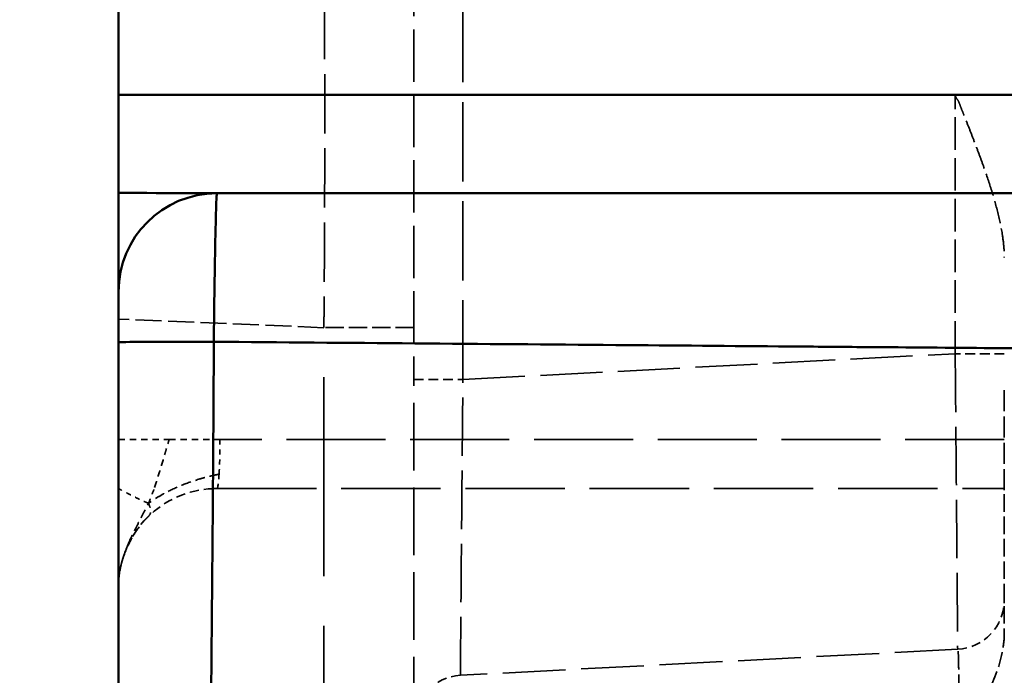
# Model space of a CAD drawing. Header units: millimetres. Extents: x 3278 to 6066, y 2420 to 4375.
# Tile 633 of 656: x 5336 to 5356, y 4208 to 4222. Entities that reach past the tile are written whole.
import ezdxf

# ---------------------------------------------------------------- set-up
doc = ezdxf.new("R2010")
doc.units = ezdxf.units.MM
doc.linetypes.add('DASHED', pattern=[0.2067, 0.1654, -0.0413])
for name, color, linetype, lineweight in [('AM_5', 3, 'Continuous', 25), ('Sichtbare Kanten(DIN)', 7, 'Continuous', 50), ('Sichtbare tangentiale Kanten(DIN)', 7, 'Continuous', 50), ('Verdeckte Kanten(DIN)', 7, 'DASHED', 35), ('Verdeckte tangentiale Kanten(DIN)', 7, 'DASHED', 35)]:
    doc.layers.add(name, color=color, linetype=linetype, lineweight=lineweight)
doc.styles.get("Standard").update_dxf_attribs({"font": 'ISOCP.SHX'})
doc.dimstyles.new('Standard$0', dxfattribs={"dimtxt": 0.18, "dimasz": 0.18, "dimexe": 0.18, "dimexo": 0.0625, "dimgap": 0.09, "dimtad": 0, "dimtih": 1, "dimtoh": 1, "dimdec": 4, "dimzin": 0, "dimdsep": 46, "dimtxsty": 'STANDARD', "dimcen": 0.09, "dimadec": 0, "dimazin": 0, "dimtfac": 1, "dimtdec": 4, "dimtofl": 0, "dimtmove": 0, "dimatfit": 3, "dimfxl": 1, "dimtolj": 1, "dimtzin": 0, "dimarcsym": 0})

# ---------------------------------------------------------------- blocks, each defined once
blk = doc.blocks.new('*D33')
at = {"layer": 'AM_5', "color": 0, "lineweight": -2, "transparency": 16777216}
for p, q in [((5338.341, 4235.228), (5308.192, 4235.228)), ((5308.372, 4233.428), (5308.372, 3736.745)), ((5308.372, 3212.967), (5308.372, 3709.65)), ((5338.341, 3211.167), (5308.192, 3211.167))]:
    blk.add_line(p, q, dxfattribs=at)
at = {"layer": 'AM_5', "color": 0, "transparency": 16777216}
for points in [[(5308.072, 4233.428), (5308.672, 4233.428), (5308.372, 4235.228)], [(5308.072, 3212.967), (5308.672, 3212.967), (5308.372, 3211.167)]]:
    blk.add_solid(points, dxfattribs=at)
at = {"layer": 'Defpoints', "color": 0, "transparency": 16777216}
for p in [(5338.404, 4235.228), (5308.372, 3211.167), (5338.404, 3211.167)]:
    blk.add_point(p, dxfattribs=at)
at = {"layer": 'AM_5', "color": 0, "transparency": 16777216, "insert": (5308.372, 3723.198), "char_height": 10, "attachment_point": 5, "rotation": 90}
blk.add_mtext('\\A1;102,5', dxfattribs=at)

msp = doc.modelspace()

# ---------------------------------------------------------------- linework, layer by layer
at = {"layer": 'Sichtbare Kanten(DIN)'}
for p, q in [((5338.404, 4235.228), (5338.404, 4220.228)), ((5338.404, 4218.236), (5338.404, 4220.228)), ((5338.404, 4218.236), (5338.404, 4216.228))]:
    msp.add_line(p, q, dxfattribs=at)
for centre, radius, start, end in [((5340.404, 4216.228), 2, 90, 180), ((5340.404, 4210.233), 1.995, 92.33, 92.3305)]:
    msp.add_arc(centre, radius, start, end, dxfattribs=at)
msp.add_ellipse((5341.479, 4220.228), major_axis=(33.544, 0), ratio=0.059624, start_param=4.62059, end_param=4.712389, dxfattribs=at)
for points, knots in [([(5338.404, 4215.202), (5338.404, 4215.218), (5338.404, 4215.235), (5338.404, 4215.251), (5338.404, 4215.268), (5338.404, 4215.285), (5338.404, 4215.301), (5338.404, 4215.334), (5338.404, 4215.367), (5338.404, 4215.4), (5338.404, 4215.466), (5338.404, 4215.531), (5338.404, 4215.593), (5338.404, 4215.692), (5338.404, 4215.785), (5338.404, 4215.866), (5338.404, 4215.887), (5338.404, 4215.908), (5338.404, 4215.928), (5338.404, 4216.023), (5338.404, 4216.099), (5338.404, 4216.15), (5338.404, 4216.176), (5338.404, 4216.196), (5338.404, 4216.209), (5338.404, 4216.216), (5338.404, 4216.221), (5338.404, 4216.224), (5338.404, 4216.225), (5338.404, 4216.227), (5338.404, 4216.227), (5338.404, 4216.228), (5338.404, 4216.228), (5338.404, 4216.228)], [0, 0, 0, 0, 0.050457, 0.050457, 0.050457, 0.100916, 0.100916, 0.100916, 0.201826, 0.201826, 0.201826, 0.403564, 0.403564, 0.403564, 0.722411, 0.722411, 0.722411, 0.806375, 0.806375, 0.806375, 1.209021, 1.209021, 1.209021, 1.410895, 1.410895, 1.410895, 1.511868, 1.511868, 1.511868, 1.562349, 1.562349, 1.562349, 1.612819, 1.612819, 1.612819, 1.612819]), ([(5338.404, 4215.202), (5338.404, 4214.683), (5338.404, 4214.165), (5338.404, 4213.644), (5338.404, 4213.126), (5338.404, 4212.605), (5338.404, 4212.086), (5338.404, 4211.041), (5338.404, 4210.004), (5338.404, 4208.97), (5338.404, 4207.298), (5338.404, 4205.632), (5338.404, 4203.954), (5338.404, 4203.549), (5338.404, 4203.144), (5338.404, 4202.739), (5338.404, 4200.662), (5338.404, 4198.585), (5338.404, 4196.508), (5338.404, 4194.43), (5338.404, 4192.354), (5338.404, 4190.277)], [0, 0, 0, 0, 1.556925, 1.556925, 1.556925, 3.102501, 3.102501, 3.102501, 6.214947, 6.214947, 6.214947, 11.248315, 11.248315, 11.248315, 12.46337, 12.46337, 12.46337, 18.693947, 18.693947, 18.693947, 24.92661, 24.92661, 24.92661, 24.92661])]:
    msp.add_open_spline(points, degree=3, knots=knots, dxfattribs=at)
at = {"layer": 'Sichtbare tangentiale Kanten(DIN)'}
msp.add_line((5338.404, 4220.228), (5771.408, 4220.228), dxfattribs=at)
msp.add_ellipse((5340.404, 4215.202), major_axis=(-2, 0), ratio=0.004777, start_param=4.743902, end_param=6.283182, dxfattribs=at)
for points, knots in [([(5340.404, 4218.228), (5340.403, 4218.227), (5340.403, 4218.226), (5340.402, 4218.224), (5340.402, 4218.222), (5340.401, 4218.218), (5340.4, 4218.213), (5340.399, 4218.203), (5340.398, 4218.189), (5340.397, 4218.17), (5340.395, 4218.131), (5340.392, 4218.074), (5340.389, 4217.998), (5340.389, 4217.983), (5340.388, 4217.966), (5340.388, 4217.949), (5340.383, 4217.8), (5340.378, 4217.595), (5340.372, 4217.345), (5340.371, 4217.287), (5340.37, 4217.226), (5340.369, 4217.163), (5340.364, 4216.925), (5340.36, 4216.655), (5340.355, 4216.367), (5340.355, 4216.329), (5340.354, 4216.29), (5340.354, 4216.252), (5340.351, 4216.105), (5340.349, 4215.954), (5340.348, 4215.8), (5340.346, 4215.704), (5340.345, 4215.606), (5340.344, 4215.507), (5340.343, 4215.458), (5340.343, 4215.409), (5340.342, 4215.36), (5340.342, 4215.31), (5340.341, 4215.261), (5340.341, 4215.211)], [0.000002, 0.000002, 0.000002, 0.000002, 0.148252, 0.148252, 0.148252, 0.296493, 0.296493, 0.296493, 0.592978, 0.592978, 0.592978, 1.186225, 1.186225, 1.186225, 1.30979, 1.30979, 1.30979, 2.372441, 2.372441, 2.372441, 2.61958, 2.61958, 2.61958, 3.558667, 3.558667, 3.558667, 3.682245, 3.682245, 3.682245, 4.151875, 4.151875, 4.151875, 4.448395, 4.448395, 4.448395, 4.596653, 4.596653, 4.596653, 4.744905, 4.744905, 4.744905, 4.744905]), ([(5716.8, 4218.228), (5715.094, 4218.228), (5713.388, 4218.228), (5711.682, 4218.228), (5709.977, 4218.228), (5708.271, 4218.228), (5706.565, 4218.228), (5706.056, 4218.228), (5705.547, 4218.228), (5705.038, 4218.228), (5703.841, 4218.228), (5702.645, 4218.228), (5701.448, 4218.228), (5699.743, 4218.228), (5698.037, 4218.228), (5696.331, 4218.228), (5695.313, 4218.228), (5694.294, 4218.228), (5693.276, 4218.228), (5692.588, 4218.228), (5691.901, 4218.228), (5691.213, 4218.228), (5686.093, 4218.228), (5680.973, 4218.228), (5675.853, 4218.228), (5674.145, 4218.228), (5672.438, 4218.228), (5670.73, 4218.228), (5670.404, 4218.228), (5670.078, 4218.228), (5669.752, 4218.228), (5668.37, 4218.228), (5666.988, 4218.228), (5665.606, 4218.228), (5663.898, 4218.228), (5662.189, 4218.228), (5660.481, 4218.228), (5658.772, 4218.228), (5657.064, 4218.228), (5655.355, 4218.228), (5653.646, 4218.228), (5651.937, 4218.228), (5650.229, 4218.228), (5648.52, 4218.228), (5646.811, 4218.228), (5645.102, 4218.228), (5641.685, 4218.228), (5638.267, 4218.228), (5634.85, 4218.228), (5633.141, 4218.228), (5631.432, 4218.228), (5629.724, 4218.228), (5628.015, 4218.228), (5626.306, 4218.228), (5624.597, 4218.228), (5623.965, 4218.228), (5623.333, 4218.228), (5622.701, 4218.228), (5621.625, 4218.228), (5620.548, 4218.228), (5619.471, 4218.228), (5617.763, 4218.228), (5616.054, 4218.228), (5614.345, 4218.228), (5612.636, 4218.228), (5610.928, 4218.228), (5609.219, 4218.228), (5607.51, 4218.228), (5605.801, 4218.228), (5604.092, 4218.228), (5602.383, 4218.228), (5600.674, 4218.228), (5598.966, 4218.228), (5597.257, 4218.228), (5595.548, 4218.228), (5593.839, 4218.228), (5592.13, 4218.228), (5590.421, 4218.228), (5588.712, 4218.228), (5587.003, 4218.228), (5585.294, 4218.228), (5583.585, 4218.228), (5581.877, 4218.228), (5580.168, 4218.228), (5578.459, 4218.228), (5577.523, 4218.228), (5576.586, 4218.228), (5575.649, 4218.228), (5574.878, 4218.228), (5574.106, 4218.228), (5573.335, 4218.228), (5559.676, 4218.228), (5546.017, 4218.228), (5532.358, 4218.228), (5531.104, 4218.228), (5529.85, 4218.228), (5528.596, 4218.228), (5528.144, 4218.228), (5527.691, 4218.228), (5527.239, 4218.228), (5525.532, 4218.228), (5523.826, 4218.228), (5522.12, 4218.228), (5520.414, 4218.228), (5518.708, 4218.228), (5517.003, 4218.228), (5515.297, 4218.228), (5513.592, 4218.228), (5511.886, 4218.228), (5510.181, 4218.228), (5508.476, 4218.228), (5506.771, 4218.228), (5505.067, 4218.228), (5503.362, 4218.228), (5501.657, 4218.228), (5499.953, 4218.228), (5498.249, 4218.228), (5496.545, 4218.228), (5494.841, 4218.228), (5493.137, 4218.228), (5491.434, 4218.228), (5489.73, 4218.228), (5488.027, 4218.228), (5486.324, 4218.228), (5484.73, 4218.228), (5483.136, 4218.228), (5481.542, 4218.228), (5481.433, 4218.228), (5481.324, 4218.228), (5481.215, 4218.228), (5479.512, 4218.228), (5477.809, 4218.228), (5476.106, 4218.228), (5470.999, 4218.228), (5465.892, 4218.228), (5460.785, 4218.228), (5459.862, 4218.228), (5458.938, 4218.228), (5458.014, 4218.228), (5457.236, 4218.228), (5456.459, 4218.228), (5455.681, 4218.228), (5453.98, 4218.228), (5452.279, 4218.228), (5450.578, 4218.228), (5447.177, 4218.228), (5443.776, 4218.228), (5440.375, 4218.228), (5438.676, 4218.228), (5436.976, 4218.228), (5435.276, 4218.228), (5435.013, 4218.228), (5434.749, 4218.228), (5434.486, 4218.228), (5433.05, 4218.228), (5431.614, 4218.228), (5430.178, 4218.228), (5428.479, 4218.228), (5426.78, 4218.228), (5425.081, 4218.228), (5423.382, 4218.228), (5421.683, 4218.228), (5419.984, 4218.228), (5418.285, 4218.228), (5416.586, 4218.228), (5414.887, 4218.228), (5413.577, 4218.228), (5412.267, 4218.228), (5410.957, 4218.228), (5410.568, 4218.228), (5410.179, 4218.228), (5409.79, 4218.228), (5408.092, 4218.228), (5406.393, 4218.228), (5404.694, 4218.228), (5399.597, 4218.228), (5394.5, 4218.228), (5389.403, 4218.228), (5388.745, 4218.228), (5388.087, 4218.228), (5387.429, 4218.228), (5386.388, 4218.228), (5385.346, 4218.228), (5384.305, 4218.228), (5382.606, 4218.228), (5380.906, 4218.228), (5379.206, 4218.228), (5378.026, 4218.228), (5376.845, 4218.228), (5375.664, 4218.228), (5375.145, 4218.228), (5374.626, 4218.228), (5374.107, 4218.228), (5372.407, 4218.228), (5370.708, 4218.228), (5369.008, 4218.228), (5367.308, 4218.228), (5365.608, 4218.228), (5363.908, 4218.228), (5362.208, 4218.228), (5360.508, 4218.228), (5358.808, 4218.228), (5357.108, 4218.228), (5355.408, 4218.228), (5353.708, 4218.228), (5353.184, 4218.228), (5352.66, 4218.228), (5352.135, 4218.228), (5350.959, 4218.228), (5349.783, 4218.228), (5348.607, 4218.228), (5345.873, 4218.228), (5343.138, 4218.228), (5340.404, 4218.228)], [0, 0, 0, 0, 5.119696, 5.119696, 5.119696, 10.239384, 10.239384, 10.239384, 11.767463, 11.767463, 11.767463, 15.35872, 15.35872, 15.35872, 20.478247, 20.478247, 20.478247, 23.534926, 23.534926, 23.534926, 25.598551, 25.598551, 25.598551, 40.965921, 40.965921, 40.965921, 46.09097, 46.09097, 46.09097, 47.069851, 47.069851, 47.069851, 51.217341, 51.217341, 51.217341, 56.344723, 56.344723, 56.344723, 61.472788, 61.472788, 61.472788, 66.601209, 66.601209, 66.601209, 71.729679, 71.729679, 71.729679, 81.986436, 81.986436, 81.986436, 87.114711, 87.114711, 87.114711, 92.242912, 92.242912, 92.242912, 94.139702, 94.139702, 94.139702, 97.371053, 97.371053, 97.371053, 102.49921, 102.49921, 102.49921, 107.627472, 107.627472, 107.627472, 112.755921, 112.755921, 112.755921, 117.884636, 117.884636, 117.884636, 123.013532, 123.013532, 123.013532, 128.142323, 128.142323, 128.142323, 133.270708, 133.270708, 133.270708, 138.398386, 138.398386, 138.398386, 141.209553, 141.209553, 141.209553, 143.525095, 143.525095, 143.525095, 184.51599, 184.51599, 184.51599, 188.279404, 188.279404, 188.279404, 189.63719, 189.63719, 189.63719, 194.757443, 194.757443, 194.757443, 199.876649, 199.876649, 199.876649, 204.994712, 204.994712, 204.994712, 210.111534, 210.111534, 210.111534, 215.227023, 215.227023, 215.227023, 220.341158, 220.341158, 220.341158, 225.453947, 225.453947, 225.453947, 230.565535, 230.565535, 230.565535, 235.349255, 235.349255, 235.349255, 235.676287, 235.676287, 235.676287, 240.786425, 240.786425, 240.786425, 256.111786, 256.111786, 256.111786, 258.884181, 258.884181, 258.884181, 261.217995, 261.217995, 261.217995, 266.322825, 266.322825, 266.322825, 276.527968, 276.527968, 276.527968, 281.628515, 281.628515, 281.628515, 282.419107, 282.419107, 282.419107, 286.728106, 286.728106, 286.728106, 291.826996, 291.826996, 291.826996, 296.925413, 296.925413, 296.925413, 302.023522, 302.023522, 302.023522, 305.954032, 305.954032, 305.954032, 307.121411, 307.121411, 307.121411, 312.219147, 312.219147, 312.219147, 327.513755, 327.513755, 327.513755, 329.488957, 329.488957, 329.488957, 332.61316, 332.61316, 332.61316, 337.713247, 337.713247, 337.713247, 341.256421, 341.256421, 341.256421, 342.813767, 342.813767, 342.813767, 347.914448, 347.914448, 347.914448, 353.015329, 353.015329, 353.015329, 358.116497, 358.116497, 358.116497, 363.21809, 363.21809, 363.21809, 364.791346, 364.791346, 364.791346, 368.320232, 368.320232, 368.320232, 376.525851, 376.525851, 376.525851, 376.525851]), ([(5340.064, 4190.298), (5340.121, 4194.859), (5340.226, 4202.114), (5340.313, 4210.474), (5340.336, 4214.152), (5340.341, 4215.211)], [49.057246, 49.057246, 49.057246, 49.057246, 62.735435, 70.889135, 73.983751, 73.983751, 73.983751, 73.983751]), ([(5340.341, 4215.211), (5343.063, 4215.189), (5345.785, 4215.167), (5348.508, 4215.144), (5349.683, 4215.135), (5350.859, 4215.125), (5352.034, 4215.116), (5352.558, 4215.112), (5353.082, 4215.107), (5353.607, 4215.103), (5355.306, 4215.09), (5357.005, 4215.076), (5358.705, 4215.062), (5360.401, 4215.049), (5362.098, 4215.035), (5363.794, 4215.022), (5365.496, 4215.008), (5367.198, 4214.994), (5368.9, 4214.98), (5370.599, 4214.966), (5372.299, 4214.952), (5373.998, 4214.938), (5374.517, 4214.933), (5375.035, 4214.929), (5375.554, 4214.924), (5376.735, 4214.914), (5377.915, 4214.904), (5379.095, 4214.894), (5380.794, 4214.879), (5382.493, 4214.863), (5384.192, 4214.848), (5385.233, 4214.839), (5386.274, 4214.829), (5387.315, 4214.82), (5387.972, 4214.814), (5388.63, 4214.808), (5389.288, 4214.802), (5394.383, 4214.756), (5399.477, 4214.71), (5404.571, 4214.666), (5406.269, 4214.652), (5407.967, 4214.637), (5409.665, 4214.623), (5410.053, 4214.62), (5410.442, 4214.617), (5410.831, 4214.614), (5412.14, 4214.603), (5413.449, 4214.592), (5414.758, 4214.582), (5416.456, 4214.569), (5418.154, 4214.556), (5419.852, 4214.543), (5421.55, 4214.53), (5423.248, 4214.517), (5424.946, 4214.505), (5426.644, 4214.493), (5428.343, 4214.481), (5430.041, 4214.469), (5431.476, 4214.459), (5432.911, 4214.449), (5434.346, 4214.44), (5434.609, 4214.438), (5434.873, 4214.436), (5435.136, 4214.434), (5436.835, 4214.423), (5438.534, 4214.412), (5440.232, 4214.401), (5443.631, 4214.38), (5447.03, 4214.359), (5450.429, 4214.339), (5452.129, 4214.329), (5453.829, 4214.319), (5455.53, 4214.31), (5456.307, 4214.306), (5457.084, 4214.301), (5457.861, 4214.297), (5458.785, 4214.292), (5459.708, 4214.287), (5460.632, 4214.282), (5465.736, 4214.255), (5470.84, 4214.23), (5475.944, 4214.205), (5477.646, 4214.197), (5479.348, 4214.189), (5481.05, 4214.182), (5481.159, 4214.181), (5481.268, 4214.181), (5481.377, 4214.18), (5482.97, 4214.173), (5484.564, 4214.166), (5486.157, 4214.159), (5487.86, 4214.151), (5489.562, 4214.144), (5491.265, 4214.136), (5492.968, 4214.129), (5494.67, 4214.122), (5496.373, 4214.115), (5498.077, 4214.107), (5499.78, 4214.1), (5501.484, 4214.093), (5503.187, 4214.086), (5504.891, 4214.08), (5506.595, 4214.073), (5508.299, 4214.066), (5510.004, 4214.059), (5511.708, 4214.053), (5513.413, 4214.046), (5515.117, 4214.039), (5516.822, 4214.033), (5518.527, 4214.026), (5520.232, 4214.02), (5521.937, 4214.014), (5523.642, 4214.007), (5525.348, 4214.001), (5527.053, 4213.995), (5527.505, 4213.993), (5527.958, 4213.992), (5528.41, 4213.99), (5529.663, 4213.986), (5530.917, 4213.981), (5532.17, 4213.977), (5545.823, 4213.929), (5559.476, 4213.886), (5573.128, 4213.851), (5573.899, 4213.849), (5574.67, 4213.847), (5575.442, 4213.845), (5576.378, 4213.842), (5577.314, 4213.84), (5578.25, 4213.838), (5579.958, 4213.834), (5581.666, 4213.83), (5583.374, 4213.826), (5585.082, 4213.822), (5586.79, 4213.818), (5588.498, 4213.814), (5590.206, 4213.81), (5591.914, 4213.807), (5593.622, 4213.804), (5595.331, 4213.8), (5597.039, 4213.797), (5598.747, 4213.794), (5600.455, 4213.791), (5602.163, 4213.788), (5603.871, 4213.785), (5605.579, 4213.782), (5607.287, 4213.779), (5608.995, 4213.777), (5610.703, 4213.774), (5612.411, 4213.772), (5614.119, 4213.77), (5615.827, 4213.767), (5617.535, 4213.765), (5619.243, 4213.764), (5620.319, 4213.762), (5621.395, 4213.761), (5622.471, 4213.76), (5623.103, 4213.76), (5623.735, 4213.759), (5624.366, 4213.759), (5626.074, 4213.757), (5627.782, 4213.756), (5629.49, 4213.755), (5631.198, 4213.754), (5632.906, 4213.753), (5634.614, 4213.752), (5636.322, 4213.751), (5638.029, 4213.751), (5639.737, 4213.751), (5641.445, 4213.75), (5643.153, 4213.75), (5644.861, 4213.751), (5646.569, 4213.751), (5648.277, 4213.751), (5649.985, 4213.752), (5651.693, 4213.752), (5653.401, 4213.753), (5655.109, 4213.754), (5656.816, 4213.755), (5658.524, 4213.757), (5660.232, 4213.758), (5661.939, 4213.76), (5663.647, 4213.762), (5665.355, 4213.764), (5666.736, 4213.766), (5668.117, 4213.767), (5669.498, 4213.769), (5669.824, 4213.77), (5670.15, 4213.77), (5670.476, 4213.771), (5672.183, 4213.774), (5673.89, 4213.777), (5675.596, 4213.78), (5680.714, 4213.789), (5685.832, 4213.801), (5690.949, 4213.816), (5691.637, 4213.818), (5692.324, 4213.82), (5693.011, 4213.822), (5694.029, 4213.825), (5695.047, 4213.828), (5696.065, 4213.831), (5697.77, 4213.837), (5699.475, 4213.843), (5701.179, 4213.849), (5702.375, 4213.853), (5703.571, 4213.858), (5704.767, 4213.862), (5705.276, 4213.864), (5705.785, 4213.866), (5706.294, 4213.868), (5707.999, 4213.875), (5709.704, 4213.882), (5711.409, 4213.89), (5713.113, 4213.897), (5714.816, 4213.905), (5716.521, 4213.912)], [8.341497, 8.341497, 8.341497, 8.341497, 16.514892, 16.514892, 16.514892, 20.043779, 20.043779, 20.043779, 21.617035, 21.617035, 21.617035, 26.718628, 26.718628, 26.718628, 31.811241, 31.811241, 31.811241, 36.920677, 36.920677, 36.920677, 42.021357, 42.021357, 42.021357, 43.578704, 43.578704, 43.578704, 47.121877, 47.121877, 47.121877, 52.221964, 52.221964, 52.221964, 55.346166, 55.346166, 55.346166, 57.321369, 57.321369, 57.321369, 72.615977, 72.615977, 72.615977, 77.713713, 77.713713, 77.713713, 78.881092, 78.881092, 78.881092, 82.811602, 82.811602, 82.811602, 87.909712, 87.909712, 87.909712, 93.008128, 93.008128, 93.008128, 98.107019, 98.107019, 98.107019, 102.416018, 102.416018, 102.416018, 103.20661, 103.20661, 103.20661, 108.307157, 108.307157, 108.307157, 118.512299, 118.512299, 118.512299, 123.61713, 123.61713, 123.61713, 125.950944, 125.950944, 125.950944, 128.723338, 128.723338, 128.723338, 144.048699, 144.048699, 144.048699, 149.158837, 149.158837, 149.158837, 149.485869, 149.485869, 149.485869, 154.269589, 154.269589, 154.269589, 159.381178, 159.381178, 159.381178, 164.493966, 164.493966, 164.493966, 169.608102, 169.608102, 169.608102, 174.723591, 174.723591, 174.723591, 179.840412, 179.840412, 179.840412, 184.958475, 184.958475, 184.958475, 190.077681, 190.077681, 190.077681, 195.197935, 195.197935, 195.197935, 196.55572, 196.55572, 196.55572, 200.319135, 200.319135, 200.319135, 241.310029, 241.310029, 241.310029, 243.625571, 243.625571, 243.625571, 246.436738, 246.436738, 246.436738, 251.564417, 251.564417, 251.564417, 256.692802, 256.692802, 256.692802, 261.821592, 261.821592, 261.821592, 266.950489, 266.950489, 266.950489, 272.079204, 272.079204, 272.079204, 277.207653, 277.207653, 277.207653, 282.335914, 282.335914, 282.335914, 287.464072, 287.464072, 287.464072, 290.695422, 290.695422, 290.695422, 292.592212, 292.592212, 292.592212, 297.720413, 297.720413, 297.720413, 302.848688, 302.848688, 302.848688, 307.977034, 307.977034, 307.977034, 313.105445, 313.105445, 313.105445, 318.233916, 318.233916, 318.233916, 323.362336, 323.362336, 323.362336, 328.490401, 328.490401, 328.490401, 333.617783, 333.617783, 333.617783, 337.765273, 337.765273, 337.765273, 338.744154, 338.744154, 338.744154, 343.869204, 343.869204, 343.869204, 359.236574, 359.236574, 359.236574, 361.300199, 361.300199, 361.300199, 364.356877, 364.356877, 364.356877, 369.476404, 369.476404, 369.476404, 373.067662, 373.067662, 373.067662, 374.59574, 374.59574, 374.59574, 379.715429, 379.715429, 379.715429, 384.832207, 384.832207, 384.832207, 384.832207])]:
    msp.add_open_spline(points, degree=3, knots=knots, dxfattribs=at)
at = {"layer": 'Verdeckte Kanten(DIN)', "ltscale": 6.432224}
msp.add_line((5344.404, 4222.887), (5344.404, 4214.445), dxfattribs=at)
at = {"layer": 'Verdeckte Kanten(DIN)'}
msp.add_line((5338.404, 4215.202), (5338.404, 4215.202), dxfattribs=at)
at = {"layer": 'Verdeckte Kanten(DIN)', "ltscale": 12.213291}
msp.add_line((5340.404, 4212.228), (5356.404, 4212.228), dxfattribs=at)
at = {"layer": 'Verdeckte Kanten(DIN)', "ltscale": 7.721093}
msp.add_line((5355.456, 4208.964), (5345.352, 4208.435), dxfattribs=at)
at = {"layer": 'Verdeckte Kanten(DIN)', "ltscale": 3.73351e-05}
msp.add_line((5345.352, 4208.435), (5345.351, 4208.435), dxfattribs=at)
at = {"layer": 'Verdeckte Kanten(DIN)', "ltscale": 1.134676}
msp.add_arc((5340.404, 4210.228), 2, 92.3305, 135, dxfattribs=at)
at = {"layer": 'Verdeckte Kanten(DIN)', "ltscale": 0.061866}
msp.add_arc((5340.404, 4210.228), 2, 90, 92.33, dxfattribs=at)
at = {"layer": 'Verdeckte Kanten(DIN)', "ltscale": 1.196656}
msp.add_arc((5340.404, 4210.228), 2, 135, 180, dxfattribs=at)
at = {"layer": 'Verdeckte Kanten(DIN)', "ltscale": 1.156764}
msp.add_arc((5355.404, 4209.963), 1, 273, 360, dxfattribs=at)
at = {"layer": 'Verdeckte Kanten(DIN)', "ltscale": 1.156517}
msp.add_ellipse((5345.404, 4207.436), major_axis=(-0.726, 0.688), ratio=0.999833, start_param=5.523736, end_param=7.041409, dxfattribs=at)
at = {"layer": 'Verdeckte Kanten(DIN)', "ltscale": 2.790126}
msp.add_open_spline([(5355.406, 4220.228), (5355.406, 4220.213), (5355.41, 4220.199), (5355.416, 4220.186), (5355.427, 4220.159), (5355.447, 4220.137), (5355.463, 4220.112), (5355.486, 4220.075), (5355.499, 4220.033), (5355.513, 4219.992), (5355.528, 4219.951), (5355.545, 4219.911), (5355.562, 4219.871), (5355.578, 4219.83), (5355.594, 4219.79), (5355.61, 4219.749), (5355.642, 4219.668), (5355.674, 4219.588), (5355.706, 4219.507), (5355.737, 4219.426), (5355.768, 4219.346), (5355.799, 4219.265), (5355.83, 4219.185), (5355.86, 4219.104), (5355.89, 4219.024), (5355.92, 4218.944), (5355.949, 4218.864), (5355.978, 4218.784), (5356.035, 4218.624), (5356.089, 4218.464), (5356.138, 4218.306), (5356.188, 4218.148), (5356.233, 4217.99), (5356.272, 4217.834), (5356.31, 4217.679), (5356.343, 4217.524), (5356.366, 4217.372), (5356.382, 4217.271), (5356.393, 4217.17), (5356.399, 4217.072), (5356.402, 4217.022), (5356.404, 4216.973), (5356.404, 4216.925)], degree=3, knots=[0, 0, 0, 0, 0.011754, 0.011754, 0.011754, 0.035262, 0.035262, 0.035262, 0.0709, 0.0709, 0.0709, 0.106628, 0.106628, 0.106628, 0.142379, 0.142379, 0.142379, 0.213869, 0.213869, 0.213869, 0.285363, 0.285363, 0.285363, 0.356857, 0.356857, 0.356857, 0.428351, 0.428351, 0.428351, 0.571301, 0.571301, 0.571301, 0.714232, 0.714232, 0.714232, 0.857171, 0.857171, 0.857171, 0.95239, 0.95239, 0.95239, 1, 1, 1, 1], dxfattribs=at)
at = {"layer": 'Verdeckte Kanten(DIN)', "ltscale": 8.316978}
msp.add_open_spline([(5344.404, 4207.436), (5344.404, 4207.443), (5344.404, 4207.502), (5344.404, 4207.613), (5344.404, 4207.7), (5344.404, 4207.819), (5344.404, 4207.97), (5344.404, 4208.02), (5344.404, 4208.073), (5344.404, 4208.13), (5344.404, 4208.357), (5344.404, 4208.638), (5344.404, 4208.965), (5344.404, 4209.129), (5344.404, 4209.303), (5344.404, 4209.489), (5344.404, 4209.674), (5344.404, 4209.87), (5344.404, 4210.075), (5344.404, 4210.485), (5344.404, 4210.931), (5344.404, 4211.404), (5344.404, 4211.522), (5344.404, 4211.641), (5344.404, 4211.763), (5344.404, 4212.126), (5344.404, 4212.502), (5344.404, 4212.885), (5344.404, 4213.396), (5344.404, 4213.92), (5344.404, 4214.445)], degree=3, knots=[-22.218593, -22.218593, -22.218593, -22.218593, -20.732145, -20.732145, -20.732145, -19.553729, -19.553729, -19.553729, -19.160857, -19.160857, -19.160857, -17.589569, -17.589569, -17.589569, -16.803928, -16.803928, -16.803928, -16.018281, -16.018281, -16.018281, -14.446993, -14.446993, -14.446993, -14.054121, -14.054121, -14.054121, -12.875705, -12.875705, -12.875705, -11.304417, -11.304417, -11.304417, -11.304417], dxfattribs=at)
at = {"layer": 'Verdeckte Kanten(DIN)', "ltscale": 2.589276}
msp.add_open_spline([(5356.404, 4214.228), (5356.404, 4214.228), (5356.404, 4214.176), (5356.404, 4213.972), (5356.404, 4213.814), (5356.404, 4213.417), (5356.404, 4213.178), (5356.404, 4212.662), (5356.404, 4212.388), (5356.404, 4212.113)], degree=3, knots=[0.000001, 0.000001, 0.000001, 0.000001, 0.0827842, 0.0827842, 0.1698684, 0.1698684, 0.256954, 0.256954, 0.3397351, 0.3397351, 0.3397351, 0.3397351], dxfattribs=at)
at = {"layer": 'Verdeckte Kanten(DIN)', "ltscale": 0.795335}
msp.add_open_spline([(5339.136, 4212.251), (5339.172, 4212.355), (5339.205, 4212.46), (5339.237, 4212.565), (5339.27, 4212.67), (5339.3, 4212.776), (5339.332, 4212.886), (5339.348, 4212.94), (5339.365, 4212.996), (5339.382, 4213.053), (5339.399, 4213.11), (5339.416, 4213.169), (5339.435, 4213.228)], degree=3, knots=[0.2512467, 0.2512467, 0.2512467, 0.2512467, 0.5011696, 0.5011696, 0.5011696, 0.751578, 0.751578, 0.751578, 0.876082, 0.876082, 0.876082, 1, 1, 1, 1], dxfattribs=at)
at = {"layer": 'Verdeckte Kanten(DIN)', "ltscale": 0.275187}
msp.add_open_spline([(5339.014, 4211.929), (5339.037, 4211.984), (5339.058, 4212.039), (5339.078, 4212.092), (5339.099, 4212.146), (5339.118, 4212.198), (5339.136, 4212.251)], degree=3, knots=[0, 0, 0, 0, 0.1249943, 0.1249943, 0.1249943, 0.2512467, 0.2512467, 0.2512467, 0.2512467], dxfattribs=at)
at = {"layer": 'Verdeckte Kanten(DIN)', "ltscale": 2.142893}
msp.add_open_spline([(5356.404, 4212.113), (5356.404, 4211.645), (5356.404, 4211.178), (5356.404, 4210.241), (5356.404, 4209.774), (5356.404, 4209.306)], degree=3, knots=[0.0000033, 0.0000033, 0.0000033, 0.0000033, 0.1404248, 0.1404248, 0.280705, 0.280705, 0.280705, 0.280705], dxfattribs=at)
at = {"layer": 'Verdeckte Kanten(DIN)', "ltscale": 1.056452}
msp.add_open_spline([(5339.006, 4211.658), (5339.004, 4211.656), (5339.001, 4211.654), (5338.995, 4211.647), (5338.991, 4211.643), (5338.977, 4211.629), (5338.967, 4211.618), (5338.935, 4211.584), (5338.913, 4211.559), (5338.84, 4211.472), (5338.791, 4211.406), (5338.694, 4211.26), (5338.646, 4211.174), (5338.567, 4211.007), (5338.535, 4210.929), (5338.491, 4210.799), (5338.476, 4210.75), (5338.457, 4210.676), (5338.452, 4210.652), (5338.443, 4210.614), (5338.441, 4210.602), (5338.437, 4210.583), (5338.436, 4210.576), (5338.434, 4210.567), (5338.434, 4210.563), (5338.433, 4210.56), (5338.433, 4210.559), (5338.433, 4210.558), (5338.433, 4210.558), (5338.433, 4210.557), (5338.433, 4210.557), (5338.433, 4210.557), (5338.433, 4210.557), (5338.433, 4210.558)], degree=3, knots=[0, 0, 0, 0, 0.0020534, 0.0020534, 0.0044439, 0.0044439, 0.009719, 0.009719, 0.0212442, 0.0212442, 0.0472644, 0.0472644, 0.0799532, 0.0799532, 0.1060033, 0.1060033, 0.1214601, 0.1214601, 0.1292179, 0.1292179, 0.1332349, 0.1332349, 0.1353909, 0.1353909, 0.1366613, 0.1366613, 0.1371846, 0.1371846, 0.1377762, 0.1377762, 0.1380779, 0.1380779, 0.1385241, 0.1385241, 0.1385241, 0.1385241], dxfattribs=at)
at = {"layer": 'Verdeckte Kanten(DIN)', "ltscale": 0.065608}
msp.add_open_spline([(5338.99, 4211.642), (5338.995, 4211.648), (5339.001, 4211.653), (5339.006, 4211.658)], degree=3, dxfattribs=at)
at = {"layer": 'Verdeckte Kanten(DIN)', "ltscale": 0.065607}
msp.add_open_spline([(5338.99, 4211.642), (5338.995, 4211.648), (5339.001, 4211.653), (5339.006, 4211.658)], degree=3, dxfattribs=at)
at = {"layer": 'Verdeckte Kanten(DIN)', "ltscale": 0.526486}
msp.add_open_spline([(5338.404, 4210.228), (5338.404, 4210.228), (5338.404, 4210.228), (5338.404, 4210.228), (5338.404, 4210.228), (5338.404, 4210.228), (5338.404, 4210.228), (5338.404, 4210.228), (5338.404, 4210.228), (5338.404, 4210.228), (5338.404, 4210.228), (5338.404, 4210.228), (5338.404, 4210.228), (5338.404, 4210.228), (5338.404, 4210.228), (5338.404, 4210.228), (5338.404, 4210.228), (5338.404, 4210.228), (5338.404, 4210.228), (5338.404, 4210.228), (5338.404, 4210.228), (5338.404, 4210.228), (5338.404, 4210.228), (5338.404, 4210.228), (5338.404, 4210.228), (5338.404, 4210.228), (5338.404, 4210.228), (5338.404, 4210.228), (5338.404, 4210.228), (5338.404, 4210.228), (5338.404, 4210.228), (5338.404, 4210.229), (5338.404, 4210.229), (5338.404, 4210.231), (5338.404, 4210.233), (5338.404, 4210.237), (5338.404, 4210.239), (5338.404, 4210.267), (5338.405, 4210.294), (5338.407, 4210.345), (5338.408, 4210.367), (5338.412, 4210.414), (5338.415, 4210.439), (5338.421, 4210.493), (5338.425, 4210.523), (5338.433, 4210.57), (5338.436, 4210.589), (5338.442, 4210.618), (5338.444, 4210.629), (5338.449, 4210.65), (5338.451, 4210.659), (5338.455, 4210.676), (5338.456, 4210.682), (5338.458, 4210.692), (5338.459, 4210.695), (5338.46, 4210.698), (5338.46, 4210.698), (5338.46, 4210.698), (5338.46, 4210.698), (5338.46, 4210.698), (5338.46, 4210.698), (5338.46, 4210.698), (5338.46, 4210.698), (5338.46, 4210.698), (5338.46, 4210.698), (5338.46, 4210.697), (5338.459, 4210.696), (5338.459, 4210.694), (5338.458, 4210.692), (5338.458, 4210.689)], degree=3, knots=[0, 0, 0, 0, 0.00538545, 0.00538545, 0.00822046, 0.00822046, 0.01011046, 0.01011046, 0.01137047, 0.01137047, 0.01200047, 0.01200047, 0.01263047, 0.01263047, 0.01294547, 0.01294547, 0.01326047, 0.01326047, 0.01341797, 0.01341797, 0.01349673, 0.01349673, 0.0135755, 0.0135755, 0.01361489, 0.01361489, 0.01365441, 0.01365441, 0.01369435, 0.01369435, 0.01373399, 0.01373399, 0.01381286, 0.01381286, 0.01444293, 0.01444293, 0.01517772, 0.01517772, 0.02398097, 0.02398097, 0.0307633, 0.0307633, 0.03805883, 0.03805883, 0.04820912, 0.04820912, 0.05495031, 0.05495031, 0.05889674, 0.05889674, 0.06327209, 0.06327209, 0.06579215, 0.06579215, 0.06709647, 0.06709647, 0.06741745, 0.06741745, 0.0675167, 0.0675167, 0.06757611, 0.06757611, 0.0677347, 0.0677347, 0.06789293, 0.06789293, 0.06821015, 0.06821015, 0.06900209, 0.06900209, 0.06900209, 0.06900209], dxfattribs=at)
at = {"layer": 'Verdeckte Kanten(DIN)'}
msp.add_open_spline([(5338.458, 4210.689), (5338.458, 4210.689), (5338.458, 4210.689), (5338.458, 4210.689)], degree=3, dxfattribs=at)
at = {"layer": 'Verdeckte Kanten(DIN)', "ltscale": 0.253717}
msp.add_open_spline([(5338.404, 4210.228), (5338.404, 4210.307), (5338.409, 4210.386), (5338.418, 4210.463), (5338.422, 4210.495), (5338.427, 4210.526), (5338.433, 4210.558)], degree=3, knots=[0, 0, 0, 0, 0.1232978, 0.1232978, 0.1232978, 0.1748562, 0.1748562, 0.1748562, 0.1748562], dxfattribs=at)
at = {"layer": 'Verdeckte Kanten(DIN)', "ltscale": 0.006487}
msp.add_open_spline([(5338.433, 4210.558), (5338.433, 4210.558), (5338.433, 4210.557), (5338.433, 4210.557), (5338.433, 4210.557), (5338.433, 4210.557), (5338.433, 4210.557), (5338.433, 4210.558)], degree=3, knots=[0.1376611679, 0.1376611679, 0.1376611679, 0.1376611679, 0.1377760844, 0.1377760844, 0.1380780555, 0.1380780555, 0.1385242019, 0.1385242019, 0.1385242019, 0.1385242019], dxfattribs=at)
at = {"layer": 'Verdeckte Kanten(DIN)', "ltscale": 1.842727}
msp.add_open_spline([(5356.404, 4209.306), (5356.404, 4209.206), (5356.395, 4209.106), (5356.336, 4208.708), (5356.231, 4208.418), (5356.011, 4207.969), (5355.909, 4207.795), (5355.746, 4207.541), (5355.693, 4207.462), (5355.619, 4207.354), (5355.605, 4207.334), (5355.581, 4207.299), (5355.569, 4207.281), (5355.55, 4207.255), (5355.542, 4207.243), (5355.514, 4207.203), (5355.505, 4207.191), (5355.489, 4207.168), (5355.486, 4207.161), (5355.475, 4207.141), (5355.471, 4207.133), (5355.465, 4207.128), (5355.464, 4207.128), (5355.462, 4207.127), (5355.462, 4207.127), (5355.461, 4207.126), (5355.46, 4207.126), (5355.46, 4207.126)], degree=3, knots=[0, 0, 0, 0, 0.0300371, 0.0300371, 0.1208491, 0.1208491, 0.1804541, 0.1804541, 0.2104627, 0.2104627, 0.2177214, 0.2177214, 0.2227023, 0.2227023, 0.226385, 0.226385, 0.2354918, 0.2354918, 0.2436929, 0.2436929, 0.251004, 0.251004, 0.2526067, 0.2526067, 0.2532539, 0.2532539, 0.2538804, 0.2538804, 0.2538804, 0.2538804], dxfattribs=at)
at = {"layer": 'Verdeckte tangentiale Kanten(DIN)', "ltscale": 9.735992}
msp.add_line((5345.401, 4214.445), (5345.401, 4227.224), dxfattribs=at)
at = {"layer": 'Verdeckte tangentiale Kanten(DIN)', "ltscale": 4.006408}
msp.add_line((5355.406, 4214.969), (5355.406, 4220.228), dxfattribs=at)
at = {"layer": 'Verdeckte tangentiale Kanten(DIN)', "ltscale": 3.195097}
msp.add_line((5342.578, 4215.497), (5338.404, 4215.671), dxfattribs=at)
at = {"layer": 'Verdeckte tangentiale Kanten(DIN)', "ltscale": 24.437014}
msp.add_line((5342.578, 4190.242), (5342.578, 4215.498), dxfattribs=at)
at = {"layer": 'Verdeckte tangentiale Kanten(DIN)', "ltscale": 7.632637}
msp.add_line((5345.401, 4214.445), (5355.406, 4214.969), dxfattribs=at)
at = {"layer": 'Verdeckte tangentiale Kanten(DIN)', "ltscale": 0.786818}
for p, q in [((5338.404, 4213.228), (5339.435, 4213.228)), ((5339.435, 4213.228), (5340.466, 4213.228))]:
    msp.add_line(p, q, dxfattribs=at)
at = {"layer": 'Verdeckte tangentiale Kanten(DIN)', "ltscale": 12.166129}
msp.add_line((5356.404, 4213.228), (5340.466, 4213.228), dxfattribs=at)
at = {"layer": 'Verdeckte tangentiale Kanten(DIN)', "ltscale": 2.260433}
msp.add_ellipse((5342.404, 4215.498), major_axis=(2, 0), ratio=0.000109, start_param=0.000154, end_param=1.483603, dxfattribs=at)
at = {"layer": 'Verdeckte tangentiale Kanten(DIN)', "ltscale": 1.194921}
for centre, major_axis, start_param, end_param in [((5355.404, 4214.969), (1, 0), 0.000009, 1.568522), ((5345.404, 4214.445), (-1, 0), 6.283184, 7.851703)]:
    msp.add_ellipse(centre, major_axis=major_axis, ratio=0.00001, start_param=start_param, end_param=end_param, dxfattribs=at)
at = {"layer": 'Verdeckte tangentiale Kanten(DIN)', "ltscale": 0.598278}
for start_param, end_param in [(0.785398, 1.570796), (0, 0.785398)]:
    msp.add_ellipse((5340.404, 4213.228), major_axis=(0, -1), ratio=0.061784, start_param=start_param, end_param=end_param, dxfattribs=at)
at = {"layer": 'Verdeckte tangentiale Kanten(DIN)', "ltscale": 7.285321}
msp.add_open_spline([(5342.57, 4223.66), (5342.57, 4223.631), (5342.571, 4223.602), (5342.571, 4223.572), (5342.572, 4223.543), (5342.572, 4223.514), (5342.573, 4223.484), (5342.573, 4223.424), (5342.574, 4223.363), (5342.575, 4223.3), (5342.577, 4223.205), (5342.578, 4223.107), (5342.579, 4223.007), (5342.579, 4222.976), (5342.58, 4222.945), (5342.58, 4222.913), (5342.583, 4222.646), (5342.586, 4222.361), (5342.588, 4222.059), (5342.589, 4221.862), (5342.59, 4221.658), (5342.591, 4221.448), (5342.593, 4221.015), (5342.594, 4220.558), (5342.595, 4220.08), (5342.595, 4219.615), (5342.595, 4219.13), (5342.594, 4218.631), (5342.593, 4218.37), (5342.592, 4218.104), (5342.591, 4217.836), (5342.59, 4217.446), (5342.588, 4217.051), (5342.586, 4216.655), (5342.586, 4216.622), (5342.586, 4216.589), (5342.585, 4216.556), (5342.584, 4216.39), (5342.583, 4216.223), (5342.582, 4216.057), (5342.581, 4215.957), (5342.581, 4215.857), (5342.58, 4215.757), (5342.579, 4215.671), (5342.579, 4215.585), (5342.578, 4215.499)], degree=3, knots=[0, 0, 0, 0, 0.015746, 0.015746, 0.015746, 0.031491, 0.031491, 0.031491, 0.062974, 0.062974, 0.062974, 0.111086, 0.111086, 0.111086, 0.125848, 0.125848, 0.125848, 0.25119, 0.25119, 0.25119, 0.333257, 0.333257, 0.333257, 0.502154, 0.502154, 0.502154, 0.666704, 0.666704, 0.666704, 0.753101, 0.753101, 0.753101, 0.87847, 0.87847, 0.87847, 0.888901, 0.888901, 0.888901, 0.941361, 0.941361, 0.941361, 0.972863, 0.972863, 0.972863, 1, 1, 1, 1], dxfattribs=at)
at = {"layer": 'Verdeckte tangentiale Kanten(DIN)', "ltscale": 7.183106}
msp.add_open_spline([(5355.406, 4214.969), (5355.41, 4214.52), (5355.418, 4213.622), (5355.429, 4212.342), (5355.438, 4211.193), (5355.446, 4210.235), (5355.452, 4209.513), (5355.456, 4209.065), (5355.456, 4208.964), (5355.456, 4208.964)], degree=3, dxfattribs=at)
at = {"layer": 'Verdeckte tangentiale Kanten(DIN)', "ltscale": 7.185901}
msp.add_open_spline([(5345.351, 4208.435), (5345.351, 4208.435), (5345.351, 4208.44), (5345.351, 4208.452), (5345.351, 4208.474), (5345.352, 4208.52), (5345.352, 4208.586), (5345.353, 4208.661), (5345.353, 4208.763), (5345.355, 4208.892), (5345.355, 4208.935), (5345.355, 4208.981), (5345.356, 4209.031), (5345.357, 4209.226), (5345.359, 4209.467), (5345.361, 4209.748), (5345.363, 4209.887), (5345.364, 4210.037), (5345.365, 4210.195), (5345.366, 4210.354), (5345.368, 4210.523), (5345.369, 4210.7), (5345.372, 4211.051), (5345.376, 4211.434), (5345.379, 4211.839), (5345.38, 4211.94), (5345.381, 4212.041), (5345.382, 4212.145), (5345.384, 4212.456), (5345.387, 4212.779), (5345.39, 4213.109), (5345.392, 4213.401), (5345.395, 4213.698), (5345.398, 4213.997), (5345.399, 4214.146), (5345.4, 4214.295), (5345.401, 4214.445)], degree=3, knots=[0, 0, 0, 0, 0.047618, 0.047618, 0.047618, 0.142855, 0.142855, 0.142855, 0.249777, 0.249777, 0.249777, 0.285711, 0.285711, 0.285711, 0.428568, 0.428568, 0.428568, 0.4997, 0.4997, 0.4997, 0.571425, 0.571425, 0.571425, 0.714283, 0.714283, 0.714283, 0.749798, 0.749798, 0.749798, 0.857141, 0.857141, 0.857141, 0.95238, 0.95238, 0.95238, 1, 1, 1, 1], dxfattribs=at)
at = {"layer": 'Verdeckte tangentiale Kanten(DIN)', "ltscale": 1.201078}
msp.add_open_spline([(5340.447, 4212.521), (5340.38, 4212.506), (5340.314, 4212.491), (5340.25, 4212.475), (5340.185, 4212.459), (5340.121, 4212.442), (5340.058, 4212.423), (5339.933, 4212.387), (5339.811, 4212.346), (5339.692, 4212.298), (5339.574, 4212.251), (5339.458, 4212.197), (5339.345, 4212.136), (5339.289, 4212.106), (5339.233, 4212.073), (5339.178, 4212.039), (5339.123, 4212.004), (5339.068, 4211.967), (5339.014, 4211.929)], degree=3, knots=[0, 0, 0, 0, 0.125025, 0.125025, 0.125025, 0.250448, 0.250448, 0.250448, 0.501599, 0.501599, 0.501599, 0.751494, 0.751494, 0.751494, 0.875804, 0.875804, 0.875804, 1, 1, 1, 1], dxfattribs=at)
at = {"layer": 'Verdeckte tangentiale Kanten(DIN)', "ltscale": 0.592785}
msp.add_open_spline([(5339.014, 4211.929), (5338.992, 4211.938), (5338.969, 4211.947), (5338.946, 4211.957), (5338.923, 4211.967), (5338.899, 4211.978), (5338.876, 4211.989), (5338.828, 4212.011), (5338.779, 4212.034), (5338.728, 4212.06), (5338.678, 4212.085), (5338.625, 4212.112), (5338.571, 4212.14), (5338.544, 4212.154), (5338.517, 4212.168), (5338.489, 4212.183), (5338.461, 4212.198), (5338.432, 4212.213), (5338.404, 4212.228)], degree=3, knots=[0, 0, 0, 0, 0.124209, 0.124209, 0.124209, 0.249288, 0.249288, 0.249288, 0.500583, 0.500583, 0.500583, 0.751487, 0.751487, 0.751487, 0.876162, 0.876162, 0.876162, 1, 1, 1, 1], dxfattribs=at)
at = {"layer": 'Verdeckte tangentiale Kanten(DIN)', "ltscale": 1.14787}
msp.add_open_spline([(5338.433, 4210.558), (5338.44, 4210.601), (5338.449, 4210.644), (5338.459, 4210.686), (5338.495, 4210.832), (5338.545, 4210.972), (5338.603, 4211.108), (5338.662, 4211.245), (5338.729, 4211.379), (5338.8, 4211.515), (5338.835, 4211.582), (5338.87, 4211.65), (5338.907, 4211.72), (5338.942, 4211.788), (5338.979, 4211.858), (5339.014, 4211.929)], degree=3, knots=[0.1748562, 0.1748562, 0.1748562, 0.1748562, 0.2466602, 0.2466602, 0.2466602, 0.4960893, 0.4960893, 0.4960893, 0.748912, 0.748912, 0.748912, 0.8751643, 0.8751643, 0.8751643, 1, 1, 1, 1], dxfattribs=at)
at = {"layer": 'Verdeckte tangentiale Kanten(DIN)', "ltscale": 0.572648}
msp.add_open_spline([(5339.006, 4211.658), (5339.008, 4211.66), (5339.009, 4211.661), (5339.01, 4211.663), (5339.017, 4211.669), (5339.023, 4211.676), (5339.029, 4211.684), (5339.041, 4211.698), (5339.05, 4211.714), (5339.055, 4211.734), (5339.059, 4211.754), (5339.06, 4211.778), (5339.054, 4211.81), (5339.051, 4211.826), (5339.046, 4211.844), (5339.039, 4211.863), (5339.033, 4211.883), (5339.024, 4211.905), (5339.014, 4211.929)], degree=3, knots=[0.1005916, 0.1005916, 0.1005916, 0.1005916, 0.1275352, 0.1275352, 0.1275352, 0.2553279, 0.2553279, 0.2553279, 0.5095527, 0.5095527, 0.5095527, 0.7554992, 0.7554992, 0.7554992, 0.8763883, 0.8763883, 0.8763883, 1, 1, 1, 1], dxfattribs=at)
at = {"layer": 'Verdeckte tangentiale Kanten(DIN)', "ltscale": 0.572649}
msp.add_open_spline([(5339.006, 4211.658), (5339.008, 4211.66), (5339.009, 4211.661), (5339.01, 4211.663), (5339.017, 4211.669), (5339.023, 4211.676), (5339.029, 4211.684), (5339.041, 4211.698), (5339.05, 4211.714), (5339.055, 4211.734), (5339.059, 4211.754), (5339.06, 4211.778), (5339.054, 4211.81), (5339.051, 4211.826), (5339.046, 4211.844), (5339.039, 4211.863), (5339.033, 4211.883), (5339.024, 4211.905), (5339.014, 4211.929)], degree=3, knots=[0.1005901, 0.1005901, 0.1005901, 0.1005901, 0.1275352, 0.1275352, 0.1275352, 0.2553279, 0.2553279, 0.2553279, 0.5095527, 0.5095527, 0.5095527, 0.7554992, 0.7554992, 0.7554992, 0.8763883, 0.8763883, 0.8763883, 1, 1, 1, 1], dxfattribs=at)
at = {"layer": 'Verdeckte tangentiale Kanten(DIN)', "ltscale": 2.271057}
msp.add_open_spline([(5355.46, 4207.126), (5355.46, 4207.142), (5355.46, 4207.157), (5355.461, 4207.173), (5355.461, 4207.188), (5355.462, 4207.204), (5355.462, 4207.219), (5355.463, 4207.25), (5355.463, 4207.281), (5355.464, 4207.311), (5355.465, 4207.372), (5355.466, 4207.433), (5355.468, 4207.493), (5355.47, 4207.613), (5355.472, 4207.73), (5355.473, 4207.841), (5355.473, 4207.856), (5355.473, 4207.871), (5355.474, 4207.886), (5355.476, 4208.092), (5355.478, 4208.279), (5355.477, 4208.436), (5355.477, 4208.459), (5355.477, 4208.481), (5355.477, 4208.502), (5355.476, 4208.64), (5355.474, 4208.75), (5355.471, 4208.828), (5355.471, 4208.834), (5355.471, 4208.84), (5355.47, 4208.846), (5355.469, 4208.882), (5355.467, 4208.911), (5355.465, 4208.93), (5355.464, 4208.942), (5355.462, 4208.95), (5355.461, 4208.956), (5355.46, 4208.959), (5355.459, 4208.961), (5355.458, 4208.962), (5355.458, 4208.963), (5355.457, 4208.964), (5355.456, 4208.964)], degree=3, knots=[0, 0, 0, 0, 0.046551, 0.046551, 0.046551, 0.093099, 0.093099, 0.093099, 0.186192, 0.186192, 0.186192, 0.372408, 0.372408, 0.372408, 0.7451, 0.7451, 0.7451, 0.795252, 0.795252, 0.795252, 1.490206, 1.490206, 1.490206, 1.590504, 1.590504, 1.590504, 2.235307, 2.235307, 2.235307, 2.285459, 2.285459, 2.285459, 2.607973, 2.607973, 2.607973, 2.794217, 2.794217, 2.794217, 2.887321, 2.887321, 2.887321, 2.980414, 2.980414, 2.980414, 2.980414], dxfattribs=at)

# ---------------------------------------------------------------- dimensions: what is measured, and where the dimension line sits
at = {"layer": 'AM_5'}
dim = msp.add_linear_dim(base=(5308.372, 3211.167), p1=(5338.404, 4235.228), p2=(5338.404, 3211.167), angle=90, text='102,5', dimstyle='Standard$0', override={"dimtxt": 10, "dimasz": 1.8, "dimtih": 0, "dimdec": 1}, dxfattribs=at)
dim.commit()
dim.dimension.update_dxf_attribs({"geometry": '*D33', "text_midpoint": (5308.372, 3723.198)})

doc.saveas('drawing.dxf')
